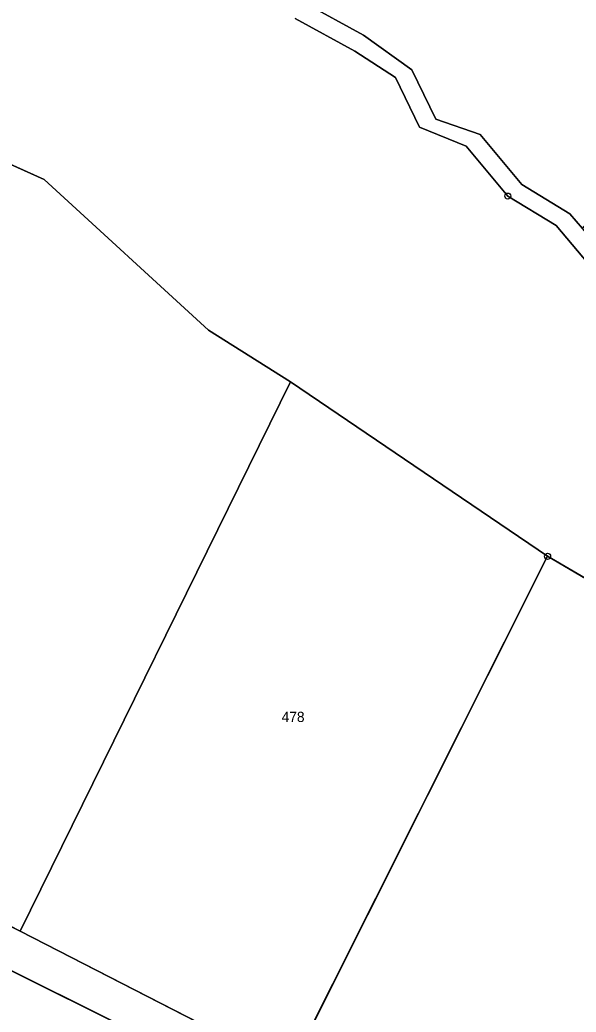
# Model space of a CAD drawing. Extents: x -689422 to -685210, y -987725 to -982160.
# Drawn here: x -686397.2 to -686305.1, y -986066.3 to -985902 of the extents above; entities that cross this region are included whole.
import ezdxf

# ---------------------------------------------------------------- set-up
doc = ezdxf.new("R2010")
doc.units = 0
for name, color, linetype in [('KN_Hranice_katastrální území', 7, 'Continuous'), ('KN_Hranice_parcel', 7, 'Continuous'), ('KN_Parcelni cisla', 7, 'Continuous'), ('KN_Polygon parcely', 7, 'Continuous'), ('KN_POZEMKY_LESNI POZEMEK', 7, 'Continuous'), ('KN_POZEMKY_ORNA PUDA', 7, 'Continuous'), ('KN_POZEMKY_OSTATNI PLOCHA', 7, 'Continuous'), ('KN_POZEMKY_VODNI_PLOCHA', 7, 'Continuous'), ('KN_VYUZITI_07_vodni plocha_tok prirozeny', 7, 'Continuous'), ('KN_VYUZITI_26_ostatni plocha_jina plocha', 7, 'Continuous'), ('KN_Značky bodu BP', 7, 'Continuous')]:
    doc.layers.add(name, color=color, linetype=linetype)

msp = doc.modelspace()

# ---------------------------------------------------------------- linework, layer by layer
at = {"layer": 'KN_Hranice_katastrální území'}
for points in [[(-686121.15, -986068.47), (-686138.99, -986049.06), (-686148.99, -986041.46), (-686154.54, -986038.26), (-686159.13, -986038.73), (-686173.77, -986035.44), (-686182.1, -986028.34), (-686191.85, -986022.99), (-686241.36, -985992.66), (-686252.49, -985990.14), (-686264.68, -985975.51), (-686279.38, -985968.04), (-686284.09, -985959.33), (-686285.62, -985955.48), (-686286.64, -985949.96), (-686295.21, -985944.82), (-686303.14, -985942.38), (-686308.45, -985936.05), (-686316.43, -985931.2), (-686323.32, -985922.95), (-686331.06, -985919.77), (-686335.03, -985911.58), (-686341.76, -985907.19), (-686351.63, -985901.79)], [(-686351.63, -985901.79), (-686341.76, -985907.19), (-686335.03, -985911.58), (-686331.06, -985919.77), (-686323.32, -985922.95), (-686316.43, -985931.2), (-686308.45, -985936.05), (-686303.14, -985942.38), (-686295.21, -985944.82), (-686286.64, -985949.96), (-686285.62, -985955.48), (-686284.09, -985959.33), (-686279.38, -985968.04), (-686264.68, -985975.51), (-686252.49, -985990.14), (-686241.36, -985992.66), (-686191.85, -986022.99), (-686182.1, -986028.34), (-686173.77, -986035.44), (-686159.13, -986038.73), (-686154.54, -986038.26), (-686148.99, -986041.46), (-686138.99, -986049.06), (-686121.15, -986068.47)]]:
    msp.add_lwpolyline(points, dxfattribs=at)
at = {"layer": 'KN_Hranice_parcel'}
for p, q in [((-686351.63, -985901.79), (-686341.76, -985907.19)), ((-686351.63, -985901.79), (-686341.76, -985907.19)), ((-686323.32, -985922.95), (-686316.43, -985931.2)), ((-686323.32, -985922.95), (-686316.43, -985931.2)), ((-686304.09, -985936.57), (-686306.15, -985934.12)), ((-686352.38, -985961.95), (-686397.13, -986052.91)), ((-686352.38, -985961.95), (-686309.84, -985990.85)), ((-686309.84, -985990.85), (-686352.49, -986075.81)), ((-686309.84, -985990.85), (-686131.32, -986095.8)), ((-686397.13, -986052.91), (-686435.97, -986033.49)), ((-686440.09, -986038.87), (-686298.06, -986109.49)), ((-686352.49, -986075.81), (-686397.13, -986052.91))]:
    msp.add_line(p, q, dxfattribs=at)
for points in [[(-686306.15, -985934.12), (-686314.13, -985929.28), (-686321.02, -985921.03), (-686328.36, -985918.46), (-686332.33, -985910.27), (-686340.32, -985904.56), (-686350.19, -985899.16), (-686354.83, -985893.55), (-686358.06, -985890.16), (-686353.34, -985886.71), (-686356.35, -985872.52), (-686349.84, -985860.89), (-686352.25, -985854.1), (-686354.69, -985851.67)], [(-686341.76, -985907.19), (-686335.03, -985911.58), (-686331.06, -985919.77), (-686323.32, -985922.95)], [(-686341.76, -985907.19), (-686335.03, -985911.58), (-686331.06, -985919.77), (-686323.32, -985922.95)], [(-686425.61, -985913.84), (-686393.19, -985928.44), (-686365.95, -985953.42), (-686352.38, -985961.95)], [(-686316.43, -985931.2), (-686308.45, -985936.05), (-686303.14, -985942.38), (-686295.21, -985944.82), (-686286.64, -985949.96), (-686285.62, -985955.48), (-686284.09, -985959.33), (-686279.38, -985968.04)], [(-686316.43, -985931.2), (-686308.45, -985936.05), (-686303.14, -985942.38), (-686295.21, -985944.82), (-686286.64, -985949.96), (-686285.62, -985955.48), (-686284.09, -985959.33), (-686279.38, -985968.04)]]:
    msp.add_lwpolyline(points, dxfattribs=at)
at = {"layer": 'KN_Polygon parcely'}
for points in [[(-686319.08, -985876.08), (-686320.54, -985869), (-686351.67, -985841.9), (-686354.69, -985851.67), (-686352.25, -985854.1), (-686349.84, -985860.89), (-686356.35, -985872.52), (-686353.34, -985886.71), (-686358.06, -985890.16), (-686354.83, -985893.55), (-686350.19, -985899.16), (-686340.32, -985904.56), (-686332.33, -985910.27), (-686328.36, -985918.46), (-686321.02, -985921.03), (-686314.13, -985929.28), (-686306.15, -985934.12), (-686304.09, -985936.57), (-686284.5, -985913.25), (-686302.49, -985895.24)], [(-686434.1, -985948.58), (-686438.25, -986000.75), (-686442.54, -986024.7), (-686437.46, -986030.17), (-686439.41, -986031.71), (-686435.97, -986033.49), (-686397.13, -986052.91), (-686352.38, -985961.95), (-686365.95, -985953.42), (-686393.19, -985928.44), (-686425.61, -985913.84), (-686434.69, -985916.11), (-686440.2, -985924.55), (-686440.01, -985942.05)], [(-686352.38, -985961.95), (-686397.13, -986052.91), (-686352.49, -986075.81), (-686309.84, -985990.85)], [(-686309.84, -985990.85), (-686352.49, -986075.81), (-686149.72, -986175.89), (-686131.32, -986095.8)], [(-686440.09, -986038.87), (-686298.06, -986109.49), (-686294.08, -986111.59), (-686256.35, -986129.53), (-686218.39, -986148.4), (-686182.54, -986165.69), (-686166.74, -986173.73), (-686150.96, -986181.1), (-686149.72, -986175.89), (-686352.49, -986075.81), (-686397.13, -986052.91), (-686435.97, -986033.49)], [(-686464.56, -986057.6), (-686475.32, -986067.06), (-686366.2, -986114.83), (-686310.03, -986139.57), (-686298.06, -986109.49), (-686440.09, -986038.87)]]:
    msp.add_lwpolyline(points, close=True, dxfattribs=at)
for points in [[(-686283.81, -985945.24), (-686294.09, -985941.19), (-686300.84, -985940.45), (-686304.09, -985936.57), (-686306.15, -985934.12), (-686314.13, -985929.28), (-686321.02, -985921.03), (-686328.36, -985918.46), (-686332.33, -985910.27), (-686340.32, -985904.56), (-686350.19, -985899.16)], [(-686121.15, -986068.47), (-686138.99, -986049.06), (-686148.99, -986041.46), (-686154.54, -986038.26), (-686159.13, -986038.73), (-686173.77, -986035.44), (-686182.1, -986028.34), (-686191.85, -986022.99), (-686241.36, -985992.66), (-686252.49, -985990.14), (-686264.68, -985975.51), (-686279.38, -985968.04), (-686284.09, -985959.33), (-686285.62, -985955.48), (-686286.64, -985949.96), (-686295.21, -985944.82), (-686303.14, -985942.38), (-686308.45, -985936.05), (-686316.43, -985931.2), (-686323.32, -985922.95), (-686331.06, -985919.77), (-686335.03, -985911.58), (-686341.76, -985907.19), (-686351.63, -985901.79)], [(-686351.63, -985901.79), (-686341.76, -985907.19), (-686335.03, -985911.58), (-686331.06, -985919.77), (-686323.32, -985922.95), (-686316.43, -985931.2), (-686308.45, -985936.05), (-686303.14, -985942.38), (-686295.21, -985944.82), (-686286.64, -985949.96), (-686285.62, -985955.48), (-686284.09, -985959.33), (-686279.38, -985968.04), (-686264.68, -985975.51), (-686252.49, -985990.14), (-686241.36, -985992.66), (-686191.85, -986022.99), (-686182.1, -986028.34), (-686173.77, -986035.44), (-686159.13, -986038.73), (-686154.54, -986038.26), (-686148.99, -986041.46), (-686138.99, -986049.06), (-686121.15, -986068.47)], [(-686425.61, -985913.84), (-686393.19, -985928.44), (-686365.95, -985953.42), (-686352.38, -985961.95), (-686309.84, -985990.85), (-686131.32, -986095.8)]]:
    msp.add_lwpolyline(points, dxfattribs=at)
at = {"layer": 'KN_POZEMKY_LESNI POZEMEK'}
for p, q in [((-686351.63, -985901.79), (-686341.76, -985907.19)), ((-686341.76, -985907.19), (-686335.03, -985911.58)), ((-686335.03, -985911.58), (-686331.06, -985919.77)), ((-686393.19, -985928.44), (-686425.61, -985913.84)), ((-686331.06, -985919.77), (-686323.32, -985922.95)), ((-686323.32, -985922.95), (-686316.43, -985931.2)), ((-686365.95, -985953.42), (-686393.19, -985928.44)), ((-686316.43, -985931.2), (-686308.45, -985936.05)), ((-686308.45, -985936.05), (-686303.14, -985942.38)), ((-686352.38, -985961.95), (-686365.95, -985953.42)), ((-686309.84, -985990.85), (-686352.38, -985961.95)), ((-686131.32, -986095.8), (-686309.84, -985990.85))]:
    msp.add_line(p, q, dxfattribs=at)
at = {"layer": 'KN_POZEMKY_ORNA PUDA'}
for p, q in [((-686425.61, -985913.84), (-686393.19, -985928.44)), ((-686393.19, -985928.44), (-686365.95, -985953.42)), ((-686365.95, -985953.42), (-686352.38, -985961.95)), ((-686397.13, -986052.91), (-686352.38, -985961.95)), ((-686352.38, -985961.95), (-686397.13, -986052.91)), ((-686352.38, -985961.95), (-686309.84, -985990.85)), ((-686309.84, -985990.85), (-686352.49, -986075.81)), ((-686352.49, -986075.81), (-686309.84, -985990.85)), ((-686309.84, -985990.85), (-686131.32, -986095.8)), ((-686435.97, -986033.49), (-686397.13, -986052.91)), ((-686397.13, -986052.91), (-686435.97, -986033.49)), ((-686440.09, -986038.87), (-686298.06, -986109.49)), ((-686298.06, -986109.49), (-686440.09, -986038.87)), ((-686352.49, -986075.81), (-686397.13, -986052.91)), ((-686397.13, -986052.91), (-686352.49, -986075.81))]:
    msp.add_line(p, q, dxfattribs=at)
at = {"layer": 'KN_POZEMKY_OSTATNI PLOCHA'}
for p, q in [((-686340.32, -985904.56), (-686350.19, -985899.16)), ((-686332.33, -985910.27), (-686340.32, -985904.56)), ((-686328.36, -985918.46), (-686332.33, -985910.27)), ((-686321.02, -985921.03), (-686328.36, -985918.46)), ((-686314.13, -985929.28), (-686321.02, -985921.03)), ((-686306.15, -985934.12), (-686314.13, -985929.28)), ((-686304.09, -985936.57), (-686306.15, -985934.12))]:
    msp.add_line(p, q, dxfattribs=at)
at = {"layer": 'KN_POZEMKY_VODNI_PLOCHA'}
for p, q in [((-686350.19, -985899.16), (-686340.32, -985904.56)), ((-686341.76, -985907.19), (-686351.63, -985901.79)), ((-686340.32, -985904.56), (-686332.33, -985910.27)), ((-686335.03, -985911.58), (-686341.76, -985907.19)), ((-686332.33, -985910.27), (-686328.36, -985918.46)), ((-686331.06, -985919.77), (-686335.03, -985911.58)), ((-686328.36, -985918.46), (-686321.02, -985921.03)), ((-686323.32, -985922.95), (-686331.06, -985919.77)), ((-686321.02, -985921.03), (-686314.13, -985929.28)), ((-686316.43, -985931.2), (-686323.32, -985922.95)), ((-686314.13, -985929.28), (-686306.15, -985934.12)), ((-686308.45, -985936.05), (-686316.43, -985931.2)), ((-686306.15, -985934.12), (-686304.09, -985936.57)), ((-686303.14, -985942.38), (-686308.45, -985936.05))]:
    msp.add_line(p, q, dxfattribs=at)
at = {"layer": 'KN_VYUZITI_07_vodni plocha_tok prirozeny'}
for p, q in [((-686350.19, -985899.16), (-686340.32, -985904.56)), ((-686341.76, -985907.19), (-686351.63, -985901.79)), ((-686340.32, -985904.56), (-686332.33, -985910.27)), ((-686335.03, -985911.58), (-686341.76, -985907.19)), ((-686332.33, -985910.27), (-686328.36, -985918.46)), ((-686331.06, -985919.77), (-686335.03, -985911.58)), ((-686328.36, -985918.46), (-686321.02, -985921.03)), ((-686323.32, -985922.95), (-686331.06, -985919.77)), ((-686321.02, -985921.03), (-686314.13, -985929.28)), ((-686316.43, -985931.2), (-686323.32, -985922.95)), ((-686314.13, -985929.28), (-686306.15, -985934.12)), ((-686308.45, -985936.05), (-686316.43, -985931.2)), ((-686306.15, -985934.12), (-686304.09, -985936.57)), ((-686303.14, -985942.38), (-686308.45, -985936.05))]:
    msp.add_line(p, q, dxfattribs=at)
at = {"layer": 'KN_VYUZITI_26_ostatni plocha_jina plocha'}
for p, q in [((-686340.32, -985904.56), (-686350.19, -985899.16)), ((-686332.33, -985910.27), (-686340.32, -985904.56)), ((-686328.36, -985918.46), (-686332.33, -985910.27)), ((-686321.02, -985921.03), (-686328.36, -985918.46)), ((-686314.13, -985929.28), (-686321.02, -985921.03)), ((-686306.15, -985934.12), (-686314.13, -985929.28)), ((-686304.09, -985936.57), (-686306.15, -985934.12))]:
    msp.add_line(p, q, dxfattribs=at)
at = {"layer": 'KN_Značky bodu BP'}
for centre, radius in [((-686316.43, -985931.2), 0.5), ((-686316.43, -985931.2), 0.5), ((-686316.43, -985931.2), 0.0303), ((-686316.43, -985931.2), 0.0303), ((-686309.84, -985990.85), 0.5), ((-686309.84, -985990.85), 0.0303)]:
    msp.add_circle(centre, radius, dxfattribs=at)

# ---------------------------------------------------------------- texts
at = {"layer": 'KN_Parcelni cisla'}
msp.add_text('478', height=1.7, dxfattribs=at).set_placement((-686353.87, -986018.29))

doc.saveas('drawing.dxf')
